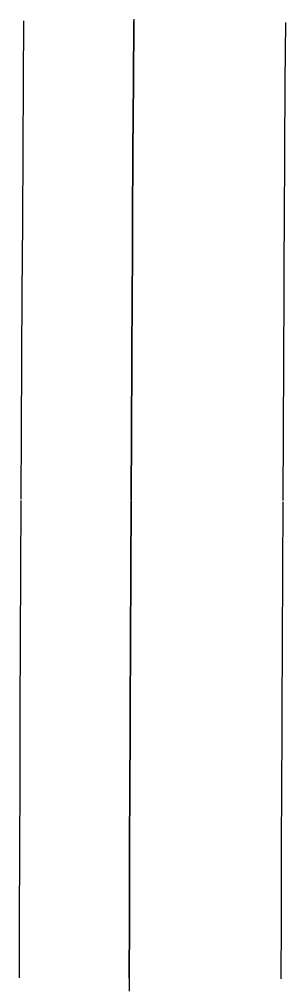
# Model space of a CAD drawing. Extents: x 1313964 to 1316843, y 2087046 to 2096619.
# Drawn here: x 1314345.62 to 1314355.11, y 2089357.24 to 2089391.72 of the extents above; entities that cross this region are included whole.
import ezdxf

# ---------------------------------------------------------------- set-up
doc = ezdxf.new("R2010")
doc.units = 0
doc.layers.add('B-Gen-Object', color=7, linetype='Continuous')

msp = doc.modelspace()

# ---------------------------------------------------------------- linework, layer by layer
for p, q in [((1314349.693, 2089391.642), (1314349.68, 2089389.514)), ((1314349.694, 2089391.719), (1314349.693, 2089391.642)), ((1314349.68, 2089389.514), (1314349.666, 2089387.014)), ((1314349.666, 2089387.014), (1314349.652, 2089384.514)), ((1314349.652, 2089384.514), (1314349.644, 2089383.101)), ((1314349.644, 2089383.101), (1314349.638, 2089382.015)), ((1314349.638, 2089382.015), (1314349.625, 2089379.515)), ((1314349.625, 2089379.515), (1314349.612, 2089377.015)), ((1314349.612, 2089377.015), (1314349.6, 2089374.559)), ((1314349.6, 2089374.515), (1314349.589, 2089372.015)), ((1314349.6, 2089374.559), (1314349.6, 2089374.549)), ((1314349.6, 2089374.549), (1314349.6, 2089374.515)), ((1314349.589, 2089372.015), (1314349.578, 2089369.515)), ((1314349.578, 2089369.515), (1314349.567, 2089367.015)), ((1314349.567, 2089367.015), (1314349.563, 2089366.018)), ((1314349.563, 2089366.018), (1314349.558, 2089364.516)), ((1314349.558, 2089364.516), (1314349.548, 2089362.016)), ((1314349.548, 2089362.016), (1314349.539, 2089359.516)), ((1314349.539, 2089359.516), (1314349.532, 2089357.476)), ((1314349.532, 2089357.476), (1314349.531, 2089357.017))]:
    msp.add_line(p, q)
at = {"layer": 'B-Gen-Object'}
for p, q in [((1314345.764, 2089389.537), (1314345.777, 2089391.665)), ((1314349.68, 2089389.514), (1314349.693, 2089391.642)), ((1314355.097, 2089389.482), (1314355.11, 2089391.61)), ((1314345.749, 2089387.037), (1314345.764, 2089389.537)), ((1314349.666, 2089387.014), (1314349.68, 2089389.514)), ((1314355.082, 2089386.982), (1314355.097, 2089389.482)), ((1314345.735, 2089384.537), (1314345.749, 2089387.036)), ((1314349.652, 2089384.514), (1314349.666, 2089387.014)), ((1314355.068, 2089384.483), (1314355.082, 2089386.983)), ((1314345.727, 2089383.122), (1314345.735, 2089384.536)), ((1314349.644, 2089383.101), (1314349.652, 2089384.514)), ((1314355.06, 2089383.07), (1314355.068, 2089384.484)), ((1314345.721, 2089382.035), (1314345.727, 2089383.121)), ((1314349.638, 2089382.015), (1314349.644, 2089383.101)), ((1314355.054, 2089381.986), (1314355.06, 2089383.072)), ((1314345.708, 2089379.535), (1314345.721, 2089382.035)), ((1314349.625, 2089379.515), (1314349.638, 2089382.015)), ((1314355.042, 2089379.487), (1314355.054, 2089381.987)), ((1314345.696, 2089377.035), (1314345.708, 2089379.534)), ((1314349.612, 2089377.015), (1314349.625, 2089379.515)), ((1314355.029, 2089376.987), (1314355.042, 2089379.487)), ((1314345.684, 2089374.578), (1314345.696, 2089377.034)), ((1314349.6, 2089374.559), (1314349.612, 2089377.015)), ((1314355.017, 2089374.532), (1314355.029, 2089376.988)), ((1314345.672, 2089372.033), (1314345.683, 2089374.533)), ((1314349.589, 2089372.015), (1314349.6, 2089374.515)), ((1314355.006, 2089371.991), (1314355.017, 2089374.491)), ((1314345.661, 2089369.532), (1314345.672, 2089372.032)), ((1314349.578, 2089369.515), (1314349.589, 2089372.015)), ((1314354.995, 2089369.492), (1314355.006, 2089371.992)), ((1314345.651, 2089367.032), (1314345.661, 2089369.532)), ((1314349.567, 2089367.015), (1314349.578, 2089369.515)), ((1314354.984, 2089366.992), (1314354.995, 2089369.492)), ((1314345.647, 2089366.034), (1314345.651, 2089367.032)), ((1314349.563, 2089366.018), (1314349.567, 2089367.015)), ((1314354.98, 2089365.995), (1314354.984, 2089366.993)), ((1314345.641, 2089364.531), (1314345.647, 2089366.033)), ((1314349.558, 2089364.516), (1314349.563, 2089366.018)), ((1314354.974, 2089364.495), (1314354.98, 2089365.997)), ((1314345.632, 2089362.03), (1314345.641, 2089364.53)), ((1314349.548, 2089362.016), (1314349.558, 2089364.516)), ((1314354.965, 2089361.996), (1314354.974, 2089364.496)), ((1314345.623, 2089359.53), (1314345.632, 2089362.03)), ((1314349.539, 2089359.516), (1314349.548, 2089362.016)), ((1314354.956, 2089359.497), (1314354.965, 2089361.997)), ((1314345.616, 2089357.49), (1314345.623, 2089359.53)), ((1314349.532, 2089357.476), (1314349.539, 2089359.516)), ((1314354.949, 2089357.458), (1314354.956, 2089359.497))]:
    msp.add_line(p, q, dxfattribs=at)

doc.saveas('drawing.dxf')
